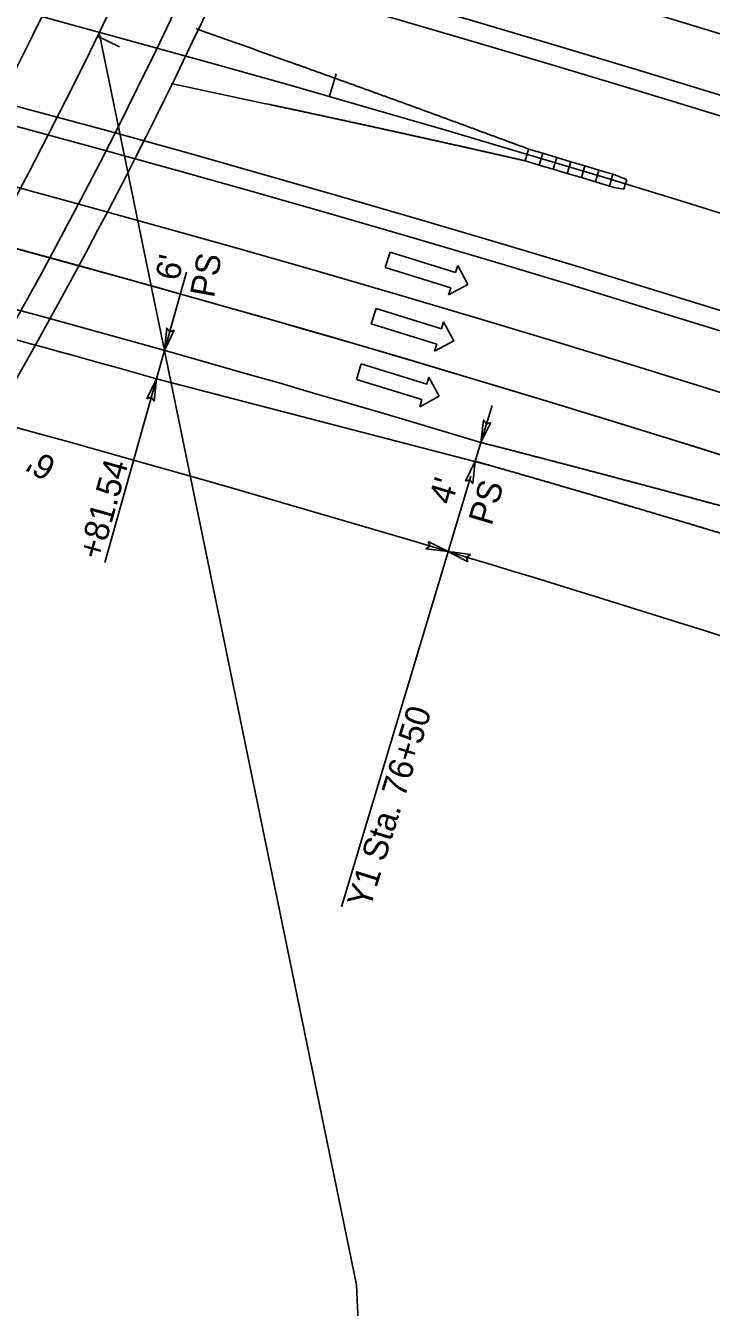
# Model space of a CAD drawing. Extents: x 2389694 to 2405615, y 546931 to 573532.
# Drawn here: x 2395817.3 to 2395957.5, y 553860.1 to 554122.1 of the extents above; entities that cross this region are included whole.
import ezdxf

# ---------------------------------------------------------------- set-up
doc = ezdxf.new("R2010")
doc.units = 0
for name, color, linetype in [('Prop Approach Slab', 7, 'Continuous'), ('Prop Dimension', 7, 'Continuous'), ('Prop Dimension Text', 7, 'Continuous'), ('Prop EOT', 7, 'Continuous'), ('Prop Guardrail', 7, 'Continuous'), ('Prop Guardrail Attenuator CELL', 7, 'Continuous'), ('Prop Horizontal Alignment', 7, 'Continuous'), ('Prop Horizontal Alignment Curve and Spiral Data', 7, 'Continuous'), ('Prop Horizontal Alignment Tick Small', 7, 'Continuous'), ('Prop Lane Arrow Through CELL', 7, 'Continuous'), ('Prop Lane Lines', 7, 'Continuous')]:
    doc.layers.add(name, color=color, linetype=linetype)

# ---------------------------------------------------------------- blocks, each defined once
blk = doc.blocks.new('Guardrail Attenuator')
at = {"layer": 'Prop Guardrail Attenuator CELL'}
for p, q in [((0, 1.25), (3, 1.25)), ((0, -1.25), (0, 1.25)), ((3, -1.25), (3, 1.25)), ((3, 1.25), (6, 1.25)), ((6, -1.25), (6, 1.25)), ((6, 1.25), (9, 1.25)), ((9, -1.25), (9, 1.25)), ((9, 1.25), (12, 1.25)), ((12, -1.25), (12, 1.25)), ((12, 1.25), (15, 1.25)), ((15, 1.25), (18, 1.25)), ((15, -1.25), (15, 1.25)), ((18, -1.25), (18, 1.25)), ((18, 1.25), (19, 1.25)), ((19, 1.25), (21, 1)), ((21, 0), (21, 1)), ((21, -1), (21, 0)), ((0, -1.25), (3, -1.25)), ((3, -1.25), (6, -1.25)), ((6, -1.25), (9, -1.25)), ((9, -1.25), (12, -1.25)), ((12, -1.25), (15, -1.25)), ((15, -1.25), (18, -1.25)), ((18, -1.25), (19, -1.25)), ((19, -1.25), (21, -1))]:
    blk.add_line(p, q, dxfattribs=at)

msp = doc.modelspace()

# ---------------------------------------------------------------- linework, layer by layer
at = {"layer": 'Prop Approach Slab'}
for radius, start, end in [(1051, 326.29315, 341.20764), (1093, 326.9775, 341.39632)]:
    msp.add_arc((2394865.6, 554590.75), radius, start, end, dxfattribs=at)
at = {"layer": 'Prop Dimension'}
for p, q in [((2395850.21, 554071.73), (2395833.52, 554012.35)), ((2395909.27, 554033.05), (2395912.69, 554044.44)), ((2395881.91, 553941.95), (2395908.36, 554030.01))]:
    msp.add_line(p, q, dxfattribs=at)
for points in [[(2395847.66, 554059.82), (2395845.7, 554055.69), (2395846.16, 554060.27), (2395846.77, 554059.5)], [(2395842.12, 554045.8), (2395844.08, 554049.92), (2395843.62, 554045.35), (2395843.01, 554046.12)], [(2395912.46, 554040.97), (2395910.42, 554036.88), (2395910.96, 554041.45), (2395911.56, 554040.66)], [(2395907.24, 554028.96), (2395909.27, 554033.05), (2395908.74, 554028.49), (2395908.14, 554029.27)], [(2395899.64, 554016.61), (2395903.72, 554014.57), (2395899.16, 554015.11), (2395899.94, 554015.71)], [(2395899.64, 554016.61), (2395903.72, 554014.57), (2395899.16, 554015.11), (2395899.94, 554015.71)], [(2395907.77, 554012.46), (2395903.72, 554014.57), (2395908.27, 554013.95), (2395907.48, 554013.37)]]:
    msp.add_lwpolyline(points, close=True, dxfattribs=at)
for start, end in [(73.27853, 89.01084), (68.77886, 73.27853)]:
    msp.add_arc((2394828.31, 550434.92), 3737.71, start, end, dxfattribs=at)
at = {"layer": 'Prop EOT'}
msp.add_line((2395912.33, 554032.18), (2395844.08, 554049.92), dxfattribs=at)
for centre, radius, start, end in [((2394865.6, 554590.75), 1087, 256.52302, 12.63033), ((2394865.6, 554590.75), 1063, 256.52302, 12.63033), ((2394828.31, 550434.92), 3879, 67.475, 106.78848), ((2394828.31, 550434.92), 3867, 59.69891, 109.59769), ((2394828.31, 550434.92), 3843, 59.69891, 123.9393), ((2394828.31, 550434.92), 3839, 59.69891, 123.9393), ((2394828.31, 550434.92), 3801, 59.69891, 123.9393), ((2394828.31, 550434.92), 3797, 59.69891, 123.9393), ((2394828.31, 550434.92), 3761, 73.27853, 87.18326), ((2394828.31, 550434.92), 3755, 74.30534, 75.75593)]:
    msp.add_arc(centre, radius, start, end, dxfattribs=at)
for points in [[(2395910.42, 554036.88), (2395911.2, 554036.68), (2395911.97, 554036.48), (2395912.74, 554036.29), (2395913.52, 554036.09), (2395914.29, 554035.89), (2395915.06, 554035.69), (2395915.84, 554035.49), (2395916.62, 554035.29), (2395917.39, 554035.09), (2395918.16, 554034.89), (2395918.93, 554034.69), (2395919.71, 554034.49), (2395920.48, 554034.29), (2395921.25, 554034.08), (2395922.03, 554033.88), (2395922.8, 554033.68), (2395923.57, 554033.48), (2395924.34, 554033.28), (2395925.12, 554033.08), (2395925.9, 554032.87), (2395926.67, 554032.67), (2395927.44, 554032.47), (2395928.21, 554032.27), (2395928.99, 554032.07), (2395929.76, 554031.86), (2395930.53, 554031.66), (2395931.3, 554031.46), (2395932.08, 554031.26), (2395932.85, 554031.05), (2395933.62, 554030.85), (2395934.4, 554030.64), (2395935.17, 554030.44), (2395935.94, 554030.24), (2395936.72, 554030.03), (2395937.49, 554029.83), (2395938.26, 554029.62), (2395939.03, 554029.42), (2395939.8, 554029.21), (2395940.58, 554029.01), (2395941.35, 554028.8), (2395942.12, 554028.6), (2395942.89, 554028.39), (2395943.66, 554028.19), (2395944.44, 554027.98), (2395945.21, 554027.77), (2395945.99, 554027.57), (2395946.76, 554027.36), (2395947.53, 554027.16), (2395948.3, 554026.95), (2395949.07, 554026.74), (2395949.84, 554026.54), (2395950.61, 554026.33), (2395951.38, 554026.12), (2395952.16, 554025.91), (2395952.93, 554025.71), (2395953.71, 554025.5), (2395954.48, 554025.29), (2395955.25, 554025.08), (2395956.02, 554024.87), (2395956.79, 554024.66), (2395957.56, 554024.46), (2395958.33, 554024.25), (2395959.1, 554024.04), (2395959.87, 554023.83), (2395960.65, 554023.62), (2395961.42, 554023.41), (2395962.19, 554023.2), (2395962.97, 554022.99), (2395963.74, 554022.78), (2395964.51, 554022.57), (2395965.28, 554022.36), (2395966.05, 554022.15), (2395966.82, 554021.94), (2395967.59, 554021.73)], [(2395909.27, 554033.05), (2395910.04, 554032.83), (2395910.8, 554032.61), (2395911.57, 554032.39), (2395912.34, 554032.17), (2395913.1, 554031.95), (2395913.87, 554031.73), (2395914.64, 554031.51), (2395915.41, 554031.29), (2395916.17, 554031.07), (2395916.94, 554030.85), (2395917.71, 554030.63), (2395918.47, 554030.41), (2395919.24, 554030.19), (2395920, 554029.97), (2395920.77, 554029.75), (2395921.53, 554029.52), (2395922.3, 554029.3), (2395923.06, 554029.08), (2395923.84, 554028.86), (2395924.6, 554028.63), (2395925.37, 554028.41), (2395926.13, 554028.19), (2395926.9, 554027.97), (2395927.66, 554027.74), (2395928.43, 554027.52), (2395929.19, 554027.3), (2395929.96, 554027.08), (2395930.72, 554026.85), (2395931.49, 554026.63), (2395932.25, 554026.41), (2395933.03, 554026.18), (2395933.79, 554025.95), (2395934.56, 554025.73), (2395935.32, 554025.51), (2395936.09, 554025.28), (2395936.85, 554025.06), (2395937.61, 554024.83), (2395938.38, 554024.61), (2395939.14, 554024.38), (2395939.91, 554024.16), (2395940.67, 554023.93), (2395941.44, 554023.71), (2395942.2, 554023.48), (2395942.97, 554023.25), (2395943.74, 554023.03), (2395944.5, 554022.8), (2395945.27, 554022.57), (2395946.03, 554022.35), (2395946.79, 554022.12), (2395947.56, 554021.89), (2395948.32, 554021.67), (2395949.08, 554021.44), (2395949.85, 554021.21), (2395950.61, 554020.98), (2395951.38, 554020.76), (2395952.15, 554020.52), (2395952.91, 554020.3), (2395953.68, 554020.07), (2395954.44, 554019.84), (2395955.2, 554019.61), (2395955.97, 554019.38), (2395956.73, 554019.15), (2395957.49, 554018.92), (2395958.26, 554018.7), (2395959.02, 554018.47), (2395959.78, 554018.24), (2395960.54, 554018.01), (2395961.32, 554017.77), (2395962.08, 554017.54), (2395962.84, 554017.31), (2395963.61, 554017.08), (2395964.37, 554016.85), (2395965.13, 554016.62), (2395965.89, 554016.39)]]:
    msp.add_spline(points, degree=3, dxfattribs=at)
at = {"layer": 'Prop Guardrail'}
for points in [[(2395852.18, 554121.48), (2395870.82, 554114.84), (2395871.5, 554114.6), (2395872.17, 554114.36), (2395872.85, 554114.11), (2395873.53, 554113.87), (2395874.21, 554113.63), (2395874.88, 554113.39), (2395875.56, 554113.14), (2395876.24, 554112.9), (2395876.92, 554112.66), (2395877.59, 554112.42), (2395878.27, 554112.17), (2395878.95, 554111.93), (2395879.63, 554111.68), (2395880.3, 554111.44), (2395880.98, 554111.2), (2395881.66, 554110.95), (2395882.34, 554110.71), (2395883.01, 554110.47), (2395883.69, 554110.22), (2395884.37, 554109.98), (2395885.05, 554109.73), (2395885.72, 554109.49), (2395886.4, 554109.24), (2395887.08, 554109), (2395887.76, 554108.75), (2395888.43, 554108.51), (2395889.1, 554108.26), (2395889.78, 554108.02), (2395890.46, 554107.77), (2395891.13, 554107.53), (2395891.81, 554107.28), (2395892.49, 554107.04), (2395893.17, 554106.79), (2395893.84, 554106.55), (2395894.52, 554106.3), (2395895.19, 554106.05), (2395895.87, 554105.81), (2395896.55, 554105.56), (2395897.22, 554105.31), (2395897.9, 554105.07), (2395898.58, 554104.82), (2395899.26, 554104.57), (2395899.92, 554104.33), (2395900.6, 554104.08), (2395901.28, 554103.83), (2395901.96, 554103.58), (2395902.63, 554103.34), (2395903.3, 554103.09), (2395903.98, 554102.84), (2395904.66, 554102.59), (2395905.33, 554102.34), (2395906.01, 554102.09), (2395906.68, 554101.85), (2395907.36, 554101.6), (2395908.03, 554101.35), (2395908.71, 554101.1), (2395909.38, 554100.85), (2395910.06, 554100.6), (2395910.73, 554100.35), (2395911.41, 554100.1), (2395912.08, 554099.85), (2395912.76, 554099.6), (2395913.43, 554099.36), (2395914.11, 554099.11), (2395914.78, 554098.86), (2395915.46, 554098.6), (2395916.13, 554098.36), (2395916.8, 554098.11), (2395917.48, 554097.85), (2395918.16, 554097.6), (2395918.83, 554097.36), (2395920.18, 554096.85)], [(2395919.46, 554094.46), (2395918.74, 554094.62), (2395918.02, 554094.79), (2395917.3, 554094.95), (2395916.57, 554095.11), (2395915.85, 554095.28), (2395915.13, 554095.44), (2395914.4, 554095.61), (2395913.68, 554095.77), (2395912.96, 554095.93), (2395912.23, 554096.1), (2395911.51, 554096.26), (2395910.79, 554096.42), (2395910.06, 554096.58), (2395909.34, 554096.75), (2395908.62, 554096.91), (2395907.9, 554097.07), (2395907.17, 554097.23), (2395906.45, 554097.4), (2395905.73, 554097.56), (2395905, 554097.72), (2395904.28, 554097.88), (2395903.56, 554098.04), (2395902.83, 554098.21), (2395902.11, 554098.37), (2395901.39, 554098.53), (2395900.66, 554098.69), (2395899.94, 554098.85), (2395899.22, 554099.01), (2395898.49, 554099.17), (2395897.77, 554099.33), (2395897.04, 554099.49), (2395896.32, 554099.65), (2395895.6, 554099.81), (2395894.87, 554099.97), (2395894.15, 554100.13), (2395893.43, 554100.29), (2395892.69, 554100.45), (2395891.97, 554100.61), (2395891.25, 554100.77), (2395890.52, 554100.93), (2395889.8, 554101.09), (2395889.07, 554101.25), (2395888.35, 554101.41), (2395887.63, 554101.56), (2395886.9, 554101.72), (2395886.18, 554101.88), (2395885.46, 554102.04), (2395884.73, 554102.2), (2395884.01, 554102.35), (2395883.28, 554102.51), (2395882.56, 554102.67), (2395881.84, 554102.83), (2395881.11, 554102.98), (2395880.39, 554103.14), (2395879.66, 554103.3), (2395878.94, 554103.45), (2395878.22, 554103.61), (2395877.49, 554103.77), (2395876.77, 554103.92), (2395876.04, 554104.08), (2395875.32, 554104.24), (2395874.59, 554104.39), (2395873.87, 554104.55), (2395873.15, 554104.7), (2395872.42, 554104.86), (2395871.7, 554105.01), (2395870.97, 554105.17), (2395870.25, 554105.32), (2395869.52, 554105.48), (2395868.8, 554105.63), (2395868.08, 554105.79), (2395867.35, 554105.94), (2395847.07, 554110.26)]]:
    msp.add_spline(points, degree=3, dxfattribs=at)
at = {"layer": 'Prop Horizontal Alignment'}
for centre, radius, start, end in [((2394865.6, 554590.75), 1075, 256.52302, 12.63033), ((2394828.31, 550434.92), 3820, 59.69891, 123.9393)]:
    msp.add_arc(centre, radius, start, end, dxfattribs=at)
at = {"layer": 'Prop Horizontal Alignment Curve and Spiral Data'}
for p in [(2395832.34, 554120.61), (2395892.19, 553713.96)]:
    msp.add_line(p, (2395884.95, 553864.68), dxfattribs=at)
at = {"layer": 'Prop Horizontal Alignment Tick Small'}
for p, q in [((2395832.01, 554119.93), (2395836.5, 554117.74)), ((2395879.42, 554107.46), (2395880.8, 554112.27))]:
    msp.add_line(p, q, dxfattribs=at)
at = {"layer": 'Prop Lane Arrow Through CELL'}
for p, q in [((2395890.87, 554072.64), (2395891.85, 554075.79)), ((2395891.85, 554075.79), (2395905.22, 554071.66)), ((2395904.25, 554068.51), (2395890.87, 554072.64)), ((2395905.22, 554071.66), (2395905.67, 554073.09)), ((2395905.67, 554073.09), (2395907.76, 554069.2)), ((2395907.76, 554069.2), (2395903.81, 554067.07)), ((2395903.81, 554067.07), (2395904.25, 554068.51)), ((2395888, 554061.11), (2395888.98, 554064.26)), ((2395888.98, 554064.26), (2395902.35, 554060.13)), ((2395901.38, 554056.97), (2395888, 554061.11)), ((2395902.35, 554060.13), (2395902.79, 554061.56)), ((2395902.79, 554061.56), (2395904.89, 554057.67)), ((2395904.89, 554057.67), (2395900.93, 554055.54)), ((2395900.93, 554055.54), (2395901.38, 554056.97)), ((2395884.98, 554049.77), (2395885.95, 554052.93)), ((2395885.95, 554052.93), (2395899.33, 554048.79)), ((2395898.35, 554045.64), (2395884.98, 554049.77)), ((2395899.33, 554048.79), (2395899.77, 554050.22)), ((2395899.77, 554050.22), (2395901.86, 554046.33)), ((2395901.86, 554046.33), (2395897.91, 554044.2)), ((2395897.91, 554044.2), (2395898.35, 554045.64))]:
    msp.add_line(p, q, dxfattribs=at)
at = {"layer": 'Prop Lane Lines'}
for radius, start, end in [(3855, 59.69891, 123.9393), (3785, 59.69891, 123.9393), (3773, 68.81433, 89.07696), (3773, 59.69891, 88.86914)]:
    msp.add_arc((2394828.31, 550434.92), radius, start, end, dxfattribs=at)

# ---------------------------------------------------------------- block references
at = {"layer": 'Prop Guardrail Attenuator CELL', "xscale": 0.99999907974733, "yscale": 0.9999990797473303, "rotation": -16.628900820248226}
msp.add_blockref('Guardrail Attenuator', (2395919.82, 554095.65), dxfattribs=at)

# ---------------------------------------------------------------- texts
at = {"layer": 'Prop Dimension'}
msp.add_text('+81.54', height=5, rotation=74.3053, dxfattribs=at).set_placement((2395832.77, 554012.68))
at = {"layer": 'Prop Dimension Text'}
for s, rotation, p in [("6'", 79.5168, (2395848.72, 554069.79)), ('PS', 79.5172, (2395855.81, 554066.28)), ("6'", 150.4092, (2395823.91, 554033.15)), ("4'", 73.279, (2395904.45, 554023.94)), ('PS', 73.279, (2395912.57, 554019.69)), ('Y1 Sta. 76+50', 72.6811, (2395887.7, 553941.39))]:
    msp.add_text(s, height=5, rotation=rotation, dxfattribs=at).set_placement(p)

doc.saveas('drawing.dxf')
